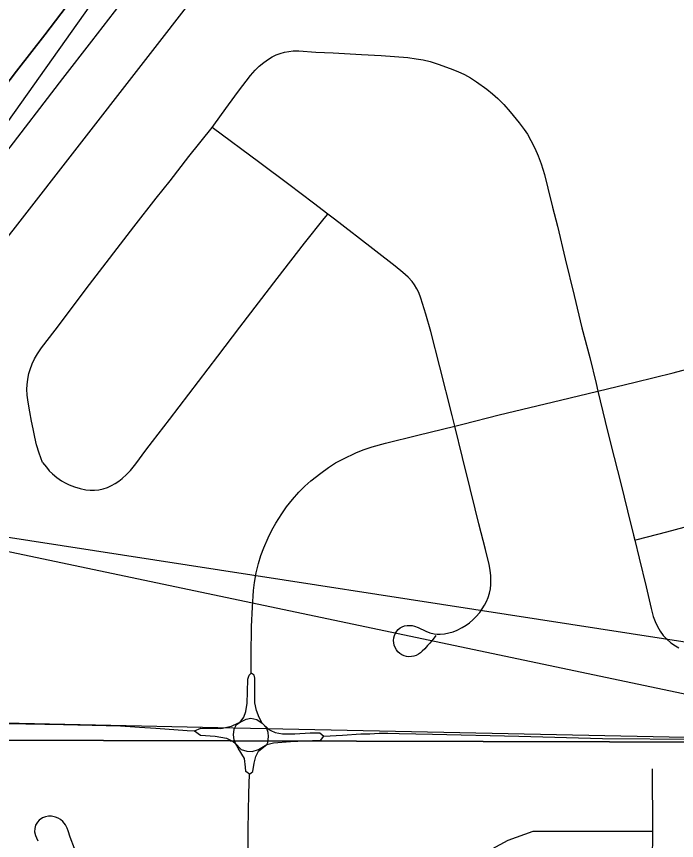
# Model space of a CAD drawing. Extents: x 0 to 34, y 0 to 22.
# Drawn here: x 4.115 to 4.4088, y 15.9039 to 16.2709 of the extents above; entities that cross this region are included whole.
import ezdxf

# ---------------------------------------------------------------- set-up
doc = ezdxf.new("R2010")
doc.units = 0
for name, color, linetype in [('GM_X_City_Street', 7, 'Continuous'), ('GM_X_Corporation', 7, 'Continuous'), ('GM_X_Interstate_Route', 7, 'Continuous'), ('GM_X_Minor_River', 7, 'Continuous'), ('GM_X_Township_Road', 7, 'Continuous'), ('GM_X_US_Route', 7, 'Continuous'), ('SH_Text', 7, 'Continuous')]:
    doc.layers.add(name, color=color, linetype=linetype)

msp = doc.modelspace()

# ---------------------------------------------------------------- linework, layer by layer
at = {"layer": 'GM_X_City_Street'}
for points in [[(4.20215, 16.22141), (4.20621, 16.22732), (4.20937, 16.2316), (4.21382, 16.23766), (4.2192, 16.2446), (4.22127, 16.247), (4.2231, 16.2488), (4.22508, 16.25044), (4.22718, 16.25191), (4.22884, 16.25291), (4.23057, 16.25378), (4.23239, 16.25448), (4.23427, 16.25501), (4.23619, 16.25537), (4.23813, 16.25555), (4.24069, 16.25556), (4.24819, 16.25504), (4.25592, 16.25466), (4.26863, 16.25403), (4.27734, 16.25352), (4.28915, 16.25261), (4.29291, 16.25213), (4.29601, 16.25155), (4.29908, 16.25081), (4.3027, 16.24971), (4.308, 16.24782), (4.31152, 16.24642), (4.31438, 16.24507), (4.31716, 16.24354), (4.31981, 16.24181), (4.3244, 16.23852), (4.32686, 16.23654), (4.32921, 16.23443), (4.33187, 16.23174), (4.33477, 16.22843), (4.33871, 16.22357), (4.34099, 16.22056), (4.34239, 16.21844), (4.34397, 16.21569), (4.34565, 16.21231), (4.34719, 16.20886), (4.34851, 16.20531), (4.34998, 16.20051), (4.35154, 16.19446), (4.35363, 16.18601), (4.35574, 16.17756), (4.35926, 16.16306), (4.36316, 16.14673), (4.36666, 16.13224), (4.37013, 16.11901), (4.37296, 16.10754), (4.37381, 16.10399), (4.37703, 16.09061), (4.3795, 16.08034), (4.38399, 16.06288), (4.38699, 16.05082), (4.3897, 16.03994), (4.39023, 16.03766), (4.39211, 16.02964), (4.39525, 16.01698), (4.39746, 16.0073), (4.39845, 16.00376), (4.39927, 16.00149), (4.40027, 15.9993), (4.40146, 15.99723), (4.40287, 15.99532), (4.4045, 15.9936), (4.40631, 15.99204), (4.40826, 15.99064), (4.4098, 15.98972)], [(4.12663, 16.07222), (4.12512, 16.07639), (4.12396, 16.08021), (4.12323, 16.08354), (4.12241, 16.08725), (4.12174, 16.0907), (4.12093, 16.09484), (4.12015, 16.09917), (4.11978, 16.10234), (4.11968, 16.10489), (4.11974, 16.10682), (4.12003, 16.10938), (4.12054, 16.1119), (4.12107, 16.11376), (4.12197, 16.11616), (4.12305, 16.11848), (4.12431, 16.12071), (4.12611, 16.12334), (4.13217, 16.13125), (4.14759, 16.15158), (4.1673, 16.17725), (4.17726, 16.19), (4.18344, 16.1978), (4.1918, 16.20863), (4.20215, 16.22141)], [(4.30166, 15.99522), (4.30048, 15.99365), (4.29977, 15.99275), (4.29896, 15.99187), (4.29801, 15.99077), (4.29683, 15.98938), (4.29563, 15.98827), (4.2948, 15.98752), (4.29388, 15.98688), (4.29288, 15.98639), (4.29183, 15.98605), (4.29076, 15.98585), (4.28965, 15.98582), (4.28856, 15.98595), (4.28751, 15.98625), (4.28651, 15.9867), (4.28558, 15.9873), (4.28478, 15.98803), (4.28411, 15.98888), (4.28358, 15.98985), (4.28319, 15.99087), (4.28296, 15.99195), (4.28288, 15.99305), (4.28299, 15.99415), (4.28326, 15.99521), (4.28368, 15.99622), (4.28424, 15.99714), (4.28496, 15.99796), (4.28579, 15.99862), (4.28674, 15.99914), (4.28777, 15.9995), (4.28885, 15.99969), (4.28995, 15.99973), (4.29106, 15.99964), (4.29215, 15.99937), (4.29379, 15.99875), (4.29717, 15.99712), (4.299, 15.99639), (4.30094, 15.99592), (4.30225, 15.99578), (4.30359, 15.99577), (4.30555, 15.99597), (4.30746, 15.99637), (4.30932, 15.99694), (4.31112, 15.99766), (4.31344, 15.9988), (4.31509, 15.9998), (4.31666, 16.00093), (4.31815, 16.00218), (4.31953, 16.00354), (4.3212, 16.00549), (4.32233, 16.00705), (4.32336, 16.0087), (4.32425, 16.01043), (4.32498, 16.01224), (4.32554, 16.01411), (4.32593, 16.01602), (4.32614, 16.01795), (4.32619, 16.01989), (4.32609, 16.02182), (4.32579, 16.02435), (4.32533, 16.02684), (4.32378, 16.03354), (4.32075, 16.04496), (4.31917, 16.0516), (4.31693, 16.06064), (4.31352, 16.07452), (4.31007, 16.08844), (4.30889, 16.09322), (4.30346, 16.11492), (4.29939, 16.13056), (4.29724, 16.13837), (4.29503, 16.14553), (4.29412, 16.14794), (4.29327, 16.14969), (4.29223, 16.15136), (4.29107, 16.1529), (4.28933, 16.1548), (4.287, 16.15696), (4.28358, 16.15973), (4.2664, 16.17308), (4.26445, 16.17462), (4.25652, 16.18062), (4.25352, 16.18291), (4.24715, 16.18779), (4.23624, 16.19603), (4.22332, 16.20574), (4.20215, 16.22141)], [(4.12663, 16.07222), (4.12834, 16.07014), (4.12959, 16.06864), (4.13099, 16.06728), (4.13297, 16.06566), (4.13508, 16.0642), (4.13676, 16.06323), (4.13851, 16.0624), (4.14089, 16.06149), (4.14333, 16.06073), (4.14585, 16.06018), (4.14779, 16.05996), (4.14976, 16.05994), (4.15173, 16.06016), (4.15364, 16.0606), (4.15549, 16.06122), (4.15727, 16.062), (4.15898, 16.06293), (4.1606, 16.06399), (4.16213, 16.06517), (4.16403, 16.0669), (4.16576, 16.06877), (4.16812, 16.07173), (4.17259, 16.07772), (4.17557, 16.08167), (4.18317, 16.0915), (4.20465, 16.11964), (4.21442, 16.1325), (4.23104, 16.15418), (4.2432, 16.1699), (4.25194, 16.18093), (4.25352, 16.18291)], [(4.39023, 16.03766), (4.39128, 16.03794), (4.40441, 16.04142), (4.41605, 16.04447)]]:
    msp.add_lwpolyline(points, dxfattribs=at)
at = {"layer": 'GM_X_Corporation'}
for points in [[(4.45758, 16.96884), (4.43539, 15.94772), (3.42156, 15.95047), (3.43407, 16.44072), (4.34219, 16.86945), (4.29316, 16.97456)], [(3.42156, 15.95047), (4.43539, 15.94772), (4.41668, 14.93339), (3.40873, 14.94631)]]:
    msp.add_lwpolyline(points, close=True, dxfattribs=at)
msp.add_lwpolyline([(4.04114, 15.95791), (4.21149, 15.9541), (4.21914, 15.95399), (4.513, 15.94794)], dxfattribs=at)
at = {"layer": 'GM_X_Interstate_Route'}
for points in [[(3.95512, 16.0381), (3.98402, 16.07574), (4.06587, 16.18234), (4.08985, 16.21332), (4.09827, 16.22486), (4.10361, 16.23174), (4.11502, 16.2465), (4.12759, 16.26271), (4.14711, 16.28849), (4.15671, 16.30071), (4.16012, 16.30515), (4.20329, 16.36137), (4.21397, 16.37512), (4.22414, 16.38847), (4.24874, 16.42054), (4.2781, 16.45837), (4.29014, 16.4742), (4.30936, 16.49943), (4.31573, 16.50786), (4.33695, 16.53547), (4.35711, 16.56153), (4.40088, 16.61659)], [(4.01986, 16.09232), (4.02781, 16.10265), (4.04442, 16.12438), (4.04925, 16.13085), (4.08186, 16.17326), (4.09893, 16.19542), (4.10874, 16.20828), (4.13572, 16.24323), (4.14859, 16.26), (4.18387, 16.30583), (4.20099, 16.32795), (4.21267, 16.34329), (4.22327, 16.3571), (4.23914, 16.37785), (4.25963, 16.40445), (4.26938, 16.41721)]]:
    msp.add_lwpolyline(points, dxfattribs=at)
at = {"layer": 'GM_X_Minor_River'}
msp.add_lwpolyline([(4.94294, 14.11197), (4.82257, 14.35409), (4.6577, 14.68937), (4.54507, 14.91696), (4.40296, 15.20186), (4.2999, 15.40998), (4.17804, 15.65478), (4.06061, 15.89117), (3.99433, 16.02256), (4.05158, 16.09698), (4.11458, 16.17704), (4.19795, 16.28454), (4.26672, 16.37325), (4.32661, 16.44727), (4.33623, 16.46043), (4.34156, 16.46416), (4.34989, 16.46557), (4.36071, 16.46544)], dxfattribs=at)
at = {"layer": 'GM_X_Township_Road'}
for p, q in [((4.21359, 15.95623), (4.21453, 15.9567)), ((4.22439, 15.95626), (4.2273, 15.95345)), ((4.2273, 15.95345), (4.22827, 15.95299))]:
    msp.add_line(p, q, dxfattribs=at)
for points in [[(4.37381, 16.10399), (4.39034, 16.10809), (4.40727, 16.11221), (4.41333, 16.11379), (4.41753, 16.11508), (4.42106, 16.11638), (4.42567, 16.11834), (4.43301, 16.1218), (4.46466, 16.13757)], [(4.31007, 16.08844), (4.31364, 16.08931), (4.32991, 16.09346), (4.35712, 16.09999), (4.37381, 16.10399)], [(4.21962, 15.99919), (4.22002, 16.00786), (4.22053, 16.01526), (4.22097, 16.01892), (4.22175, 16.02314), (4.22277, 16.02732), (4.22383, 16.03083), (4.22512, 16.03428), (4.22707, 16.0388), (4.2287, 16.0421), (4.23051, 16.04531), (4.23312, 16.04949), (4.23522, 16.05251), (4.2379, 16.05586), (4.24075, 16.05909), (4.24334, 16.0617), (4.24605, 16.06416), (4.25042, 16.06759), (4.25392, 16.0701), (4.25702, 16.07207), (4.26023, 16.07383), (4.26637, 16.07673), (4.26978, 16.07811), (4.27326, 16.07929), (4.27921, 16.0809), (4.29369, 16.08445), (4.31007, 16.08844)], [(4.21948, 15.97851), (4.21944, 15.98615), (4.21962, 15.99919)], [(4.21453, 15.9567), (4.21624, 15.95893), (4.21708, 15.96135), (4.21767, 15.96505), (4.21777, 15.97023), (4.21797, 15.97585), (4.21861, 15.97763), (4.21948, 15.97851)], [(4.22439, 15.95626), (4.223, 15.95869), (4.22181, 15.96189), (4.22107, 15.9653), (4.22117, 15.96865), (4.22117, 15.97624), (4.22075, 15.97751), (4.21948, 15.97851)], [(4.04136, 15.95736), (4.04682, 15.95725), (4.05578, 15.95706), (4.06271, 15.95691), (4.08618, 15.95642), (4.09053, 15.95636), (4.10357, 15.95603), (4.11912, 15.95585), (4.1359, 15.95554), (4.16138, 15.95498)], [(4.1943, 15.9528), (4.19706, 15.95397), (4.206, 15.95389), (4.21077, 15.95484), (4.21359, 15.95623)], [(4.21191, 15.95354), (4.213, 15.95554), (4.21453, 15.9567)], [(4.21453, 15.9567), (4.21729, 15.95793), (4.21936, 15.95838), (4.22198, 15.95779), (4.22439, 15.95626)], [(4.22676, 15.95299), (4.22641, 15.95394), (4.22439, 15.95626)], [(4.16138, 15.95498), (4.16977, 15.95444), (4.177, 15.95391), (4.19101, 15.95299), (4.1943, 15.9528)], [(4.1943, 15.9528), (4.19686, 15.95082), (4.2035, 15.95036), (4.2085, 15.94951), (4.21146, 15.948), (4.21251, 15.94708)], [(4.21251, 15.94708), (4.21186, 15.94878), (4.21154, 15.95105), (4.21191, 15.95354)], [(4.22645, 15.94668), (4.22683, 15.94763), (4.22723, 15.95024), (4.2271, 15.95204), (4.22676, 15.95299)], [(4.22827, 15.95299), (4.23021, 15.95206), (4.23347, 15.95142), (4.23884, 15.95147), (4.24575, 15.95187), (4.25004, 15.95197), (4.25184, 15.95043)], [(4.22645, 15.94668), (4.22935, 15.94747), (4.23697, 15.948), (4.24684, 15.94846), (4.25032, 15.94852), (4.25184, 15.95043)], [(4.25184, 15.95043), (4.26006, 15.95089), (4.26821, 15.95142), (4.27222, 15.95148), (4.2765, 15.95168), (4.28031, 15.95168), (4.28532, 15.95166)], [(4.28532, 15.95166), (4.3002, 15.95126), (4.33863, 15.95044), (4.37587, 15.94945), (4.41818, 15.94905), (4.43933, 15.94871), (4.46357, 15.94811), (4.49467, 15.94757), (4.51323, 15.94738)], [(4.21251, 15.94708), (4.21501, 15.94451), (4.21751, 15.94372), (4.21994, 15.94359), (4.22277, 15.94451), (4.22645, 15.94668)], [(4.21872, 15.93346), (4.21707, 15.93469), (4.21688, 15.93661), (4.21655, 15.94043), (4.21369, 15.94503), (4.21251, 15.94708)], [(4.21872, 15.93346), (4.2202, 15.93474), (4.22076, 15.93845), (4.22158, 15.94135), (4.22276, 15.94381), (4.22645, 15.94668)], [(4.43407, 15.78982), (4.40529, 15.79009), (4.40221, 15.79029), (4.40036, 15.79132), (4.39933, 15.79235), (4.39851, 15.7944), (4.39789, 15.79666), (4.39748, 15.80036), (4.39728, 15.80303), (4.39691, 15.82828), (4.398, 15.88073), (4.3983, 15.90805), (4.39812, 15.93584)], [(4.21806, 15.89549), (4.21807, 15.89764), (4.21807, 15.9088), (4.21845, 15.9249), (4.21872, 15.93346)], [(4.14078, 15.90038), (4.13888, 15.90549), (4.13795, 15.90819), (4.13753, 15.90951), (4.13679, 15.91097), (4.13563, 15.9124), (4.13455, 15.91333), (4.13362, 15.91387), (4.13238, 15.91441), (4.13068, 15.91476), (4.12921, 15.91476), (4.1279, 15.91453), (4.12662, 15.91402), (4.12515, 15.91298), (4.12438, 15.91213), (4.12353, 15.91077), (4.12322, 15.90931), (4.12311, 15.90787), (4.12346, 15.90614), (4.12392, 15.90509), (4.12454, 15.90374)], [(4.3231, 15.89828), (4.33384, 15.90414), (4.34491, 15.90805), (4.3983, 15.90805)]]:
    msp.add_lwpolyline(points, dxfattribs=at)
at = {"layer": 'GM_X_US_Route'}
msp.add_lwpolyline([(4.40088, 16.61659), (4.35711, 16.56153), (4.33695, 16.53547), (4.31573, 16.50786), (4.30936, 16.49943), (4.29014, 16.4742), (4.2781, 16.45837), (4.24874, 16.42054), (4.22414, 16.38847), (4.21397, 16.37512), (4.20329, 16.36137), (4.16012, 16.30515), (4.15671, 16.30071), (4.14711, 16.28849), (4.12759, 16.26271), (4.11502, 16.2465), (4.10361, 16.23174), (4.09827, 16.22486), (4.08985, 16.21332), (4.06587, 16.18234), (3.98402, 16.07574), (3.95512, 16.0381)], dxfattribs=at)
at = {"layer": 'SH_Text'}
msp.add_lwpolyline([(3.99293, 16.05737), (4.3255, 16.52675), (4.57529, 16.84083), (4.85248, 17.10757), (5.01711, 17.27058), (5.11699, 17.38197), (5.24033, 17.52767), (5.4467, 17.77753), (5.74271, 18.13817), (6.17725, 18.65894), (6.37399, 18.89616), (6.60804, 19.17492), (6.883, 19.50486), (7.02018, 19.66742)], dxfattribs=at)
msp.add_lwpolyline([(3.99293, 16.05737), (9.3797, 15.22429), (9.3797, 14.92419)], close=True, dxfattribs=at)

doc.saveas('drawing.dxf')
